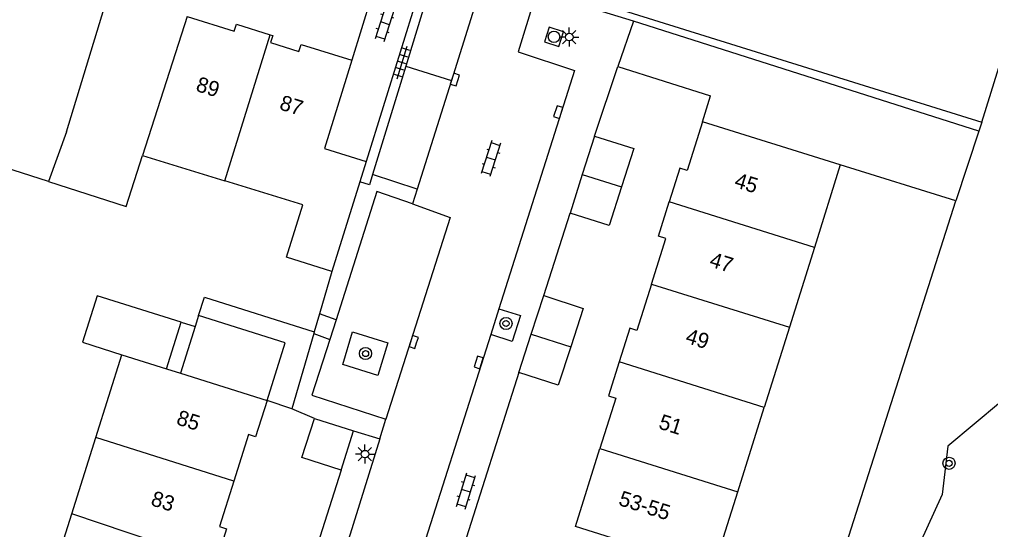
# Model space of a CAD drawing. Extents: x 137999 to 141000, y 397500 to 400501.
# Drawn here: x 138895.1 to 138958.8, y 399756.9 to 399790.4 of the extents above; entities that cross this region are included whole.
import ezdxf

# ---------------------------------------------------------------- set-up
doc = ezdxf.new("R2010")
doc.units = 0
for name, color, linetype in [('gg-afsc-erfafscheiding', 7, 'Continuous'), ('gg-anno-huisnummerreeks BGT', 7, 'Continuous'), ('gg-bbg-bijgebouw', 7, 'Continuous'), ('gg-bbg-gedigitaliseerde bebouwing', 7, 'Continuous'), ('gg-bbg-gedigitaliseerde bijgebouw', 7, 'Continuous'), ('gg-bbg-hoofdgebouw', 7, 'Continuous'), ('gg-bbg-luifel en loopbrug', 7, 'Continuous'), ('gg-bbg-tussenscheiding', 7, 'Continuous'), ('gg-knt-verharding', 7, 'Continuous'), ('gg-knt-verharding nz', 7, 'Continuous'), ('gt-grn-groengrens', 7, 'Continuous'), ('gt-grn-weggrens', 7, 'Continuous'), ('gt-symb-boom', 7, 'Continuous'), ('gt-symb-klinker verharding', 7, 'Continuous'), ('gt-symb-kolk', 7, 'Continuous'), ('gt-symb-lichtmast', 7, 'Continuous'), ('gt-symb-rioolschacht', 7, 'Continuous'), ('gt-symb-tegel verharding', 7, 'Continuous')]:
    doc.layers.add(name, color=color, linetype=linetype)

# ---------------------------------------------------------------- blocks, each defined once
blk = doc.blocks.new('gt0-KOLK')
at = {"layer": 'gt-symb-kolk'}
blk.add_lwpolyline([(0, 0), (0.375, 0), (0.375, 0.4), (-0.375, 0.4), (-0.375, 0), (0, 0)], dxfattribs=at)
blk = doc.blocks.new('gt0-LMAST')
at = {"layer": 'gt-symb-lichtmast'}
for p, q in [((-0.182, 0.173), (-0.447, 0.438)), ((-0.005, 0.246), (-0.005, 0.621)), ((0.172, 0.173), (0.437, 0.438)), ((-0.255, -0.004), (-0.63, -0.004)), ((-0.182, -0.181), (-0.447, -0.446)), ((-0.005, -0.254), (-0.005, -0.629)), ((0.437, -0.446), (0.172, -0.181)), ((0.245, -0.004), (0.62, -0.004))]:
    blk.add_line(p, q, dxfattribs=at)
blk.add_circle((-0.005, -0.004), 0.25, dxfattribs=at)
blk = doc.blocks.new('gt0-RS')
at = {"layer": 'gt-symb-rioolschacht'}
blk.add_lwpolyline([(-0.5, -0.5), (0.5, -0.5), (0.5, 0.5), (-0.5, 0.5)], close=True, dxfattribs=at)
blk.add_circle((0, 0), 0.375, dxfattribs=at)
blk = doc.blocks.new('gt0-BOOM')
at = {"layer": 'gt-symb-boom'}
for radius in [0.4, 0.2]:
    blk.add_circle((0, 0), radius, dxfattribs=at)
blk = doc.blocks.new('gt0-KL1')
at = {"layer": 'gt-symb-klinker verharding'}
for p, q in [((-1.15, 0.3), (1.15, 0.3)), ((-1, -0.3), (-1, 0.3)), ((-0.5, 0.3), (-0.5, 0.45)), ((0, -0.3), (0, 0.3)), ((0.5, 0.3), (0.5, 0.45)), ((1, -0.3), (1, 0.3)), ((-1.15, -0.3), (1.15, -0.3)), ((-0.5, -0.45), (-0.5, -0.3)), ((0.5, -0.45), (0.5, -0.3))]:
    blk.add_line(p, q, dxfattribs=at)
blk = doc.blocks.new('gt0-TEG1')
at = {"layer": 'gt-symb-tegel verharding'}
for p, q in [((-1.125, 0), (1.125, 0)), ((-0.9, -0.25), (-0.9, 0.25)), ((-0.45, -0.25), (-0.45, 0.25)), ((0, -0.25), (0, 0.25)), ((0.45, -0.25), (0.45, 0.25)), ((0.9, -0.25), (0.9, 0.25))]:
    blk.add_line(p, q, dxfattribs=at)

msp = doc.modelspace()

# ---------------------------------------------------------------- linework, layer by layer
at = {"layer": 'gg-afsc-erfafscheiding'}
for p, q in [((138931.526, 399791.965), (138958.28, 399783.626)), ((138956.568, 399778.446), (138948.98, 399780.81)), ((138946.856, 399748.058), (138956.568, 399778.446)), ((138915.58, 399773.82), (138914.77, 399771.026)), ((138914.77, 399771.026), (138914.429, 399769.852))]:
    msp.add_line(p, q, dxfattribs=at)
msp.add_lwpolyline([(138958.28, 399783.626), (138969.357, 399819.246), (138973.397, 399831.153), (138977.375, 399844.928), (138981.826, 399859.558)], dxfattribs=at)
at = {"layer": 'gg-bbg-bijgebouw'}
for p, q in [((138932.83, 399782.71), (138932.03, 399780.18)), ((138932.03, 399780.18), (138931.23, 399777.65)), ((138928.685, 399769.705), (138929.5, 399772.23)), ((138927.87, 399767.18), (138928.685, 399769.705)), ((138914.44, 399764.15), (138917.01, 399763.34)), ((138916.2, 399760.77), (138917.01, 399763.34))]:
    msp.add_line(p, q, dxfattribs=at)
for points in [[(138932.83, 399782.71), (138935.41, 399781.9), (138934.61, 399779.364)], [(138934.61, 399779.364), (138933.81, 399776.83), (138931.23, 399777.65)], [(138929.5, 399772.23), (138932.1, 399771.39), (138931.275, 399768.869)], [(138931.275, 399768.869), (138930.45, 399766.35), (138927.87, 399767.18)], [(138916.2, 399760.77), (138913.62, 399761.59), (138914.44, 399764.15)]]:
    msp.add_lwpolyline(points, dxfattribs=at)
at = {"layer": 'gg-bbg-gedigitaliseerde bebouwing'}
for p, q in [((138903.162, 399781.439), (138908.567, 399779.771)), ((138913.675, 399778.196), (138908.567, 399779.771)), ((138912.6, 399774.75), (138913.675, 399778.196)), ((138900.087, 399762.903), (138901.8, 399768.35)), ((138898.511, 399757.891), (138900.087, 399762.903)), ((138896.839, 399752.577), (138898.511, 399757.891))]:
    msp.add_line(p, q, dxfattribs=at)
for points in [[(138896.981, 399779.715), (138888.913, 399782.303), (138889.929, 399785.521)], [(138896.981, 399779.715), (138902.084, 399778.078), (138903.162, 399781.439)]]:
    msp.add_lwpolyline(points, dxfattribs=at)
at = {"layer": 'gg-bbg-gedigitaliseerde bijgebouw'}
for p, q in [((138906.84, 399770.92), (138906.612, 399770.192)), ((138906.612, 399770.192), (138905.653, 399767.137))]:
    msp.add_line(p, q, dxfattribs=at)
msp.add_lwpolyline([(138911.33, 399765.35), (138912.519, 399769.138), (138906.84, 399770.92)], dxfattribs=at)
at = {"layer": 'gg-bbg-hoofdgebouw'}
for p, q in [((138948.98, 399780.81), (138939.92, 399783.64)), ((138917.84, 399781.04), (138917.419, 399779.695)), ((138948.98, 399780.81), (138947.278, 399775.386)), ((138917.419, 399779.695), (138915.58, 399773.82)), ((138947.278, 399775.386), (138945.633, 399770.146)), ((138915.58, 399773.82), (138912.6, 399774.75)), ((138945.633, 399770.146), (138943.981, 399764.879)), ((138901.8, 399768.35), (138904.738, 399767.425)), ((138904.738, 399767.425), (138905.653, 399767.137)), ((138942.245, 399759.345), (138943.981, 399764.879))]:
    msp.add_line(p, q, dxfattribs=at)
for points in [[(138906.089, 399790.564), (138909.18, 399789.59), (138909.33, 399790.06), (138911.541, 399789.363)], [(138911.541, 399789.363), (138911.71, 399789.31), (138911.56, 399788.84), (138913.43, 399788.25), (138913.58, 399788.72), (138916.91, 399787.68)], [(138916.91, 399787.68), (138915.1, 399781.9), (138917.84, 399781.04)], [(138939.92, 399783.64), (138938.92, 399780.45), (138938.44, 399780.6), (138937.743, 399778.38)], [(138936.577, 399772.989), (138937.52, 399775.99), (138937.04, 399776.14), (138937.743, 399778.38)], [(138936.577, 399772.989), (138935.62, 399769.94), (138935.15, 399770.09), (138934.451, 399767.872)], [(138934.451, 399767.872), (138933.75, 399765.65), (138934.23, 399765.5), (138933.194, 399762.187)], [(138911.33, 399765.35), (138910.58, 399762.96), (138910.11, 399763.11), (138909.144, 399760.051)], [(138936.31, 399755.57), (138931.59, 399757.06), (138933.194, 399762.187)], [(138909.144, 399760.051), (138908.2, 399757.06), (138908.68, 399756.91), (138907.99, 399754.722)], [(138939.69, 399754.53), (138940.64, 399754.23), (138942.245, 399759.345)]]:
    msp.add_lwpolyline(points, dxfattribs=at)
at = {"layer": 'gg-bbg-luifel en loopbrug'}
for p, q in [((138904.738, 399767.425), (138905.701, 399770.479)), ((138905.701, 399770.479), (138906.612, 399770.192)), ((138914.396, 399769.738), (138912.963, 399764.796)), ((138914.429, 399769.852), (138914.396, 399769.738)), ((138912.963, 399764.796), (138911.33, 399765.35))]:
    msp.add_line(p, q, dxfattribs=at)
for points in [[(138905.701, 399770.479), (138900.186, 399772.217), (138899.223, 399769.162), (138901.8, 399768.35)], [(138906.84, 399770.92), (138907.215, 399772.116), (138914.429, 399769.852)]]:
    msp.add_lwpolyline(points, dxfattribs=at)
at = {"layer": 'gg-bbg-tussenscheiding'}
for p, q in [((138906.089, 399790.564), (138903.162, 399781.439)), ((138908.567, 399779.771), (138911.541, 399789.363)), ((138898.161, 399782.982), (138896.981, 399779.715)), ((138932.03, 399780.18), (138934.61, 399779.364)), ((138947.278, 399775.386), (138937.743, 399778.38)), ((138936.577, 399772.989), (138945.633, 399770.146)), ((138928.685, 399769.705), (138931.275, 399768.869)), ((138943.981, 399764.879), (138934.451, 399767.872)), ((138905.653, 399767.137), (138911.33, 399765.35)), ((138909.144, 399760.051), (138900.087, 399762.903)), ((138933.194, 399762.187), (138942.245, 399759.345)), ((138907.99, 399754.722), (138898.511, 399757.891))]:
    msp.add_line(p, q, dxfattribs=at)
msp.add_lwpolyline([(138898.161, 399782.982), (138900.638, 399791.115), (138901.735, 399794.919)], dxfattribs=at)
at = {"layer": 'gg-knt-verharding'}
for p, q in [((138918.913, 399794.211), (138916.91, 399787.68)), ((138922.004, 399794.417), (138917.84, 399781.04)), ((138922.574, 399794.238), (138920.842, 399788.586)), ((138925.62, 399793.28), (138923.553, 399786.713)), ((138935.391, 399790.244), (138931.378, 399791.485)), ((138935.391, 399790.244), (138934.378, 399787.265)), ((138920.842, 399788.586), (138920.449, 399787.303)), ((138920.449, 399787.303), (138918.268, 399780.184)), ((138932.83, 399782.71), (138934.378, 399787.265)), ((138923.423, 399786.299), (138921.198, 399779.229)), ((138923.443, 399786.363), (138923.423, 399786.299)), ((138923.553, 399786.713), (138923.443, 399786.363)), ((138921.198, 399779.229), (138920.89, 399778.25)), ((138929.5, 399772.23), (138931.23, 399777.65)), ((138926.561, 399771.365), (138926.02, 399769.664)), ((138915.864, 399770.648), (138915.453, 399769.357)), ((138927.87, 399767.18), (138924.07, 399755.25)), ((138918.729, 399762.831), (138919.139, 399764.115)), ((138917.01, 399763.34), (138918.729, 399762.831)), ((138916.2, 399760.77), (138914.49, 399755.37))]:
    msp.add_line(p, q, dxfattribs=at)
for points in [[(138933.825, 399807.722), (138927.827, 399788.233), (138931.533, 399787.012), (138926.561, 399771.365)], [(138918.268, 399780.184), (138918.057, 399779.495), (138917.419, 399779.695)], [(138920.89, 399778.25), (138918.55, 399779.07), (138915.864, 399770.648)], [(138926.561, 399771.365), (138927.98, 399770.914), (138927.436, 399769.214), (138926.02, 399769.664)], [(138916.299, 399767.706), (138916.953, 399769.846), (138919.268, 399769.124), (138918.614, 399766.983), (138916.299, 399767.706)], [(138915.453, 399769.357), (138914.28, 399765.68), (138919.139, 399764.115)], [(138926.02, 399769.664), (138920.805, 399753.254), (138923.09, 399752.48)]]:
    msp.add_lwpolyline(points, dxfattribs=at)
at = {"layer": 'gg-knt-verharding nz'}
msp.add_lwpolyline([(138920.89, 399778.25), (138923.369, 399777.361), (138919.139, 399764.115)], dxfattribs=at)
at = {"layer": 'gt-grn-groengrens'}
for p, q in [((138958.08, 399783.021), (138935.391, 399790.244)), ((138920.449, 399787.303), (138923.443, 399786.363)), ((138934.378, 399787.265), (138940.454, 399785.343)), ((138939.92, 399783.64), (138940.454, 399785.343)), ((138958.28, 399783.626), (138958.08, 399783.021)), ((138958.08, 399783.021), (138956.568, 399778.446)), ((138921.198, 399779.229), (138918.268, 399780.184)), ((138915.864, 399770.648), (138914.77, 399771.026)), ((138914.396, 399769.738), (138915.453, 399769.357))]:
    msp.add_line(p, q, dxfattribs=at)
msp.add_lwpolyline([(138987.104, 399857.899), (138970.031, 399803.08), (138961.673, 399775.811), (138960.542, 399772.893), (138959.947, 399770.452), (138959.828, 399768.606), (138959.947, 399766.879), (138960.354, 399765.754), (138959.493, 399765.231), (138956.048, 399762.344), (138955.675, 399759.176), (138954.185, 399755.916), (138954.092, 399752.097), (138954.279, 399748.743), (138954.465, 399742.409), (138953.254, 399740.08), (138951.951, 399737.938), (138951.261, 399735.534)], dxfattribs=at)
at = {"layer": 'gt-grn-weggrens'}
msp.add_line((138914.44, 399764.15), (138912.963, 399764.796), dxfattribs=at)
msp.add_lwpolyline([(138918.729, 399762.831), (138910.502, 399736.38), (138908.69, 399736.96)], dxfattribs=at)

# ---------------------------------------------------------------- block references
at = {"layer": 'gt-symb-boom'}
for p in [(138927.027, 399770.397), (138917.802, 399768.425), (138956.12, 399761.217)]:
    msp.add_blockref('gt0-BOOM', p, dxfattribs=at)
at = {"layer": 'gt-symb-klinker verharding'}
for p, rotation in [((138919.083, 399790.109), 72.30769910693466), ((138926.034, 399781.238), -108.00007459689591), ((138924.397, 399759.398), 73.01526746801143)]:
    msp.add_blockref('gt0-KL1', p, dxfattribs=dict(at, rotation=rotation))
at = {"layer": 'gt-symb-kolk'}
for p, rotation in [((138923.861, 399786.355), 72.54344186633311), ((138930.645, 399784.218), 72.36228444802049), ((138921.158, 399769.121), 72.3076991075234), ((138925.421, 399767.779), 72.3076991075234)]:
    msp.add_blockref('gt0-KOLK', p, dxfattribs=dict(at, rotation=rotation))
at = {"layer": 'gt-symb-lichtmast'}
for p in [(138931.18, 399789.208), (138917.764, 399761.822)]:
    msp.add_blockref('gt0-LMAST', p, dxfattribs=at)
at = {"layer": 'gt-symb-rioolschacht', "rotation": 72.36228444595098}
msp.add_blockref('gt0-RS', (138930.176, 399789.22), dxfattribs=at)
at = {"layer": 'gt-symb-tegel verharding', "rotation": 72.77930062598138}
msp.add_blockref('gt0-TEG1', (138920.205, 399787.534), dxfattribs=at)

# ---------------------------------------------------------------- texts
at = {"layer": 'gg-anno-huisnummerreeks BGT'}
for s, rotation, p in [('89', 342.5, (138906.598, 399785.686)), ('87', 342.7, (138912.087, 399784.471)), ('45', 342.6, (138941.961, 399779.377)), ('47', 342.5, (138940.324, 399774.162)), ('49', 342.6, (138938.75, 399769.148)), ('85', 342.5, (138905.316, 399763.79)), ('51', 342.6, (138936.988, 399763.515)), ('83', 342.5, (138903.64, 399758.481)), ('53-55', 342.6, (138934.356, 399758.486))]:
    msp.add_text(s, height=1, rotation=rotation, dxfattribs=at).set_placement(p)

doc.saveas('drawing.dxf')
